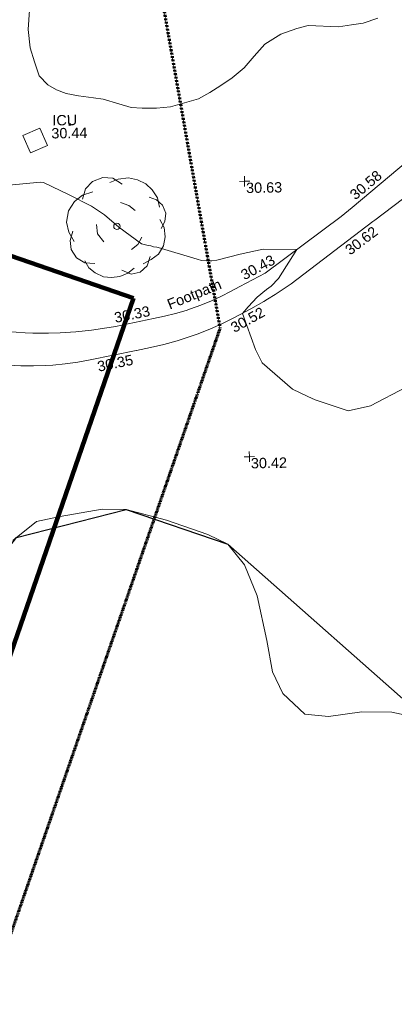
# Model space of a CAD drawing. Header units: millimetres. Extents: x -290717 to 520720, y -103372 to 287762.
# Tile 262 of 375: x 138374 to 151981, y 57264 to 93019. Entities that reach past the tile are written whole.
import ezdxf

# ---------------------------------------------------------------- set-up
doc = ezdxf.new("R2010")
doc.units = ezdxf.units.MM
doc.linetypes.add('Dash 1_5mm', pattern=[3, 1.5, -1.5])
doc.linetypes.add('IMPORT-UG_ELEC_STREET LIGHTING_QLB2 _2_', pattern=[2700, 1500, -300, 0, -250, 150, -300, 0, -200])
for name, color, linetype, lineweight, true_color in [('00_TOPO_TREE', 7, 'Continuous', 9, 0x666666), ('00_UAV_FOOTPATH', 7, 'Continuous', 9, 0xa50000), ('00_UAV_LEVEL_SPOT', 7, 'Continuous', 9, 0x666666), ('00_UAV_SERV_IC', 5, 'Continuous', 9, 0x0000ff), ('00_UAV_TREE_LINE', 7, 'Continuous', 9, 0x52a552), ('00_UAV_VEGETATION', 7, 'Continuous', 9, 0x52a552), ('01_DTM_CONTOUR_MNR', 7, 'Continuous', 9, 0xa5a552), ('12333-PUM-2D-U-0001-C01 - Rev2_REVIT IMPORT_dwg', 7, 'Continuous', 9, 0x767676), ('A_RHA_Line', 7, 'Continuous', 9, 0x00a600), ('PUM-SURVEY BOUNDARY_EXTENT', 190, 'Continuous', 25, 0x7f00ff)]:
    doc.layers.add(name, color=color, linetype=linetype, lineweight=lineweight, true_color=true_color)
doc.layers.add('GEN-TEXT', color=7, linetype='Continuous', lineweight=9)
doc.styles.add('Swis721 Lt BT_2', font='swissl.ttf', dxfattribs={"height": 375})

# ---------------------------------------------------------------- blocks, each defined once
blk = doc.blocks.new('12333-PUM-2D-U-0001-C01 - Rev2_REVIT IMPORT_dwg_CONIFEROUS_TREE-2077251-Site Location Plan Existing')
at = {"layer": '00_TOPO_TREE', "color": 254, "true_color": 0xcccccc, "flags": 128}
for points in [[(-1889, 1546), (-1718, 2118), (-1317, 2519), (-744, 2748), (-172, 2691), (344, 2347)], [(-344, 2462), (115, 2634), (687, 2691), (1202, 2576), (1660, 2347), (2004, 2004), (2290, 1546), (2405, 1031)], [(-2405, -802), (-2691, -286), (-2805, 286), (-2691, 916), (-2347, 1431), (-1889, 1775), (-1317, 1947)], [(229, 1317), (687, 1145), (1031, 859)], [(1832, 1603), (2233, 1431), (2576, 1145), (2748, 687), (2691, 229), (2462, -172)], [(-744, -859), (-1088, -401), (-1145, 115)], [(2405, 344), (2634, -115), (2691, -630), (2576, -1145), (2290, -1603), (1889, -1889), (1431, -2118)], [(-1260, -2061), (-1832, -2004), (-2290, -1718), (-2576, -1260), (-2634, -744), (-2462, -229)], [(1374, -630), (1145, -1031), (802, -1317)], [(916, -2347), (573, -2634), (115, -2805), (-344, -2863), (-802, -2805), (-1260, -2576), (-1603, -2290), (-1832, -1889)], [(1832, -1718), (1660, -2233), (1260, -2576), (744, -2691), (229, -2462)]]:
    blk.add_lwpolyline(points, dxfattribs=at)
at = {"layer": '00_TOPO_TREE', "color": 254, "true_color": 0xcccccc}
blk.add_circle((0, 0), 177, dxfattribs=at)
blk = doc.blocks.new('12333-PUM-2D-U-0001-C01 - Rev2_REVIT IMPORT_dwg_UAV-2077255-Site Location Plan Existing')
at = {"layer": '00_UAV_LEVEL_SPOT', "color": 254, "true_color": 0xcccccc, "flags": 128}
for points in [[(0, -500), (0, 0), (-500, 0)], [(500, 0), (0, 0), (0, 500)]]:
    blk.add_lwpolyline(points, dxfattribs=at)
blk = doc.blocks.new('12333-PUM-2D-U-0001-C01 - Rev2_REVIT IMPORT_dwg_MGS62954_T2_Galway_ITM_3d_Rev1-2077680-Site Location Plan Existing')
at = {"layer": '00_UAV_FOOTPATH', "color": 254, "true_color": 0xcccccc, "flags": 128}
for points in [[(534041283, 725634697), (534041935, 725634638), (534042211, 725634621), (534042782, 725634607), (534043206, 725634611), (534043776, 725634638), (534044345, 725634689), (534044912, 725634764), (534044997, 725634778), (534045217, 725634814), (534046605, 725635073), (534047006, 725635150), (534047404, 725635243), (534047798, 725635353), (534047952, 725635400), (534048338, 725635533), (534048719, 725635682), (534049093, 725635846), (534049417, 725636003), (534049764, 725636182), (534050686, 725636655), (534053490, 725638659), (534053890, 725638983), (534056643, 725641211)], [(534057806, 725640774), (534054706, 725638509), (534054634, 725638456), (534051631, 725636253), (534051040, 725635873), (534050758, 725635704), (534050624, 725635629), (534050145, 725635361), (534049519, 725635045), (534049108, 725634855), (534048649, 725634660), (534048183, 725634484), (534047929, 725634397), (534047452, 725634251), (534046970, 725634126), (534046483, 725634021), (534045973, 725633930), (534045958, 725633928), (534044280, 725633614), (534043829, 725633540), (534043376, 725633485), (534042921, 725633449), (534042670, 725633438), (534042213, 725633432), (534041757, 725633445), (534041301, 725633477)]]:
    blk.add_lwpolyline(points, dxfattribs=at)
at = {"layer": '00_UAV_SERV_IC', "color": 254, "true_color": 0xcccccc, "flags": 128}
blk.add_lwpolyline([(534041980, 725641804), (534042597, 725642061), (534042862, 725641425), (534042245, 725641168)], close=True, dxfattribs=at)
at = {"layer": '00_UAV_TREE_LINE', "color": 254, "true_color": 0xcccccc, "flags": 128}
blk.add_lwpolyline([(534055854, 725620442), (534055013, 725620631), (534053923, 725620664), (534052710, 725620521), (534051854, 725620616), (534051065, 725621377), (534050700, 725622172), (534050516, 725623320), (534050201, 725624944), (534049757, 725626073), (534049162, 725626838), (534048443, 725627202), (534046945, 725627746), (534045492, 725628155), (534044627, 725628186), (534043097, 725627949), (534042229, 725627784), (534041358, 725627106)], dxfattribs=at)
at = {"layer": '00_UAV_VEGETATION', "color": 254, "true_color": 0xcccccc, "flags": 128}
blk.add_lwpolyline([(534054939, 725645844), (534054412, 725645663), (534053985, 725645614), (534053513, 725645547), (534052407, 725645615), (534051999, 725645515), (534051414, 725645325), (534050826, 725644966), (534050430, 725644540), (534050060, 725644118), (534049615, 725643761), (534049197, 725643499), (534048797, 725643250), (534048378, 725643025), (534047353, 725642755), (534046855, 725642711), (534046323, 725642719), (534045926, 725642749), (534045487, 725642897), (534044916, 725643077), (534044563, 725643129), (534044027, 725643207), (534043573, 725643301), (534043233, 725643446), (534042916, 725643629), (534042614, 725643959), (534042448, 725644470), (534042304, 725644986), (534042240, 725645651), (534042300, 725646345)], dxfattribs=at)
at = {"layer": '01_DTM_CONTOUR_MNR', "color": 254, "true_color": 0xcccccc, "flags": 128}
blk.add_lwpolyline([(534055743, 725632420), (534054430, 725631771), (534053617, 725631607), (534052430, 725632020), (534052162, 725632152), (534051610, 725632420), (534050529, 725633401), (534050290, 725633886), (534049840, 725635200), (534050057, 725635442), (534050390, 725635783), (534050734, 725636054), (534050904, 725636178), (534051169, 725636451), (534051860, 725637490), (534050630, 725637525), (534049792, 725637359), (534048949, 725637152), (534048761, 725637133), (534048566, 725637135), (534048391, 725637154), (534048236, 725637202), (534046818, 725637649), (534046769, 725637661), (534046655, 725637682), (534046554, 725637722), (534046465, 725637736), (534046219, 725637792), (534045400, 725638420), (534044888, 725638878), (534044430, 725639190), (534043626, 725639616), (534042695, 725640089), (534042588, 725640100), (534041182, 725639994)], dxfattribs=at)
for name, p, xscale, yscale, zscale in [('12333-PUM-2D-U-0001-C01 - Rev2_REVIT IMPORT_dwg_CONIFEROUS_TREE-2077251-Site Location Plan Existing', (534045336, 725638448), 0.65, 0.65, 0.65), ('12333-PUM-2D-U-0001-C01 - Rev2_REVIT IMPORT_dwg_UAV-2077255-Site Location Plan Existing', (534050000, 725640000), 0.375, 0.375, 0.375), ('12333-PUM-2D-U-0001-C01 - Rev2_REVIT IMPORT_dwg_UAV-2077255-Site Location Plan Existing', (534050000, 725630000), 0.375, 0.375, 0.375)]:
    blk.add_blockref(name, p, dxfattribs=dict(xscale=xscale, yscale=yscale, zscale=zscale))
at = {"layer": '00_UAV_FOOTPATH', "color": 251, "true_color": 0x666666, "char_height": 375, "attachment_point": 1, "line_spacing_factor": 1.005062, "style": 'Swis721 Lt BT_2'}
for s, insert, width, rotation in [('30.58', (534053773, 725639525), 1495.9, 38.9863), ('30.62', (534053566, 725637537), 1495.9, 36.2543), ('30.43', (534049760, 725636737), 1495.9, 27.1937), ('Footpath', (534047070, 725635737), 2436.18, 21.2051), ('30.33', (534045154, 725635310), 1495.9, 10.301), ('30.52', (534049357, 725634829), 1495.9, 28.119), ('30.35', (534044510, 725633546), 1495.9, 10.5897)]:
    blk.add_mtext(s, dxfattribs=dict(at, insert=insert, width=width, rotation=rotation))
at = {"layer": '00_UAV_LEVEL_SPOT', "char_height": 375, "width": 1495.9, "attachment_point": 1, "line_spacing_factor": 1.005062, "style": 'Swis721 Lt BT_2'}
for s, insert in [('30.63', (534050052, 725639949)), ('30.42', (534050052, 725629949))]:
    blk.add_mtext(s, dxfattribs=dict(at, insert=insert))
at = {"layer": '00_UAV_SERV_IC', "color": 251, "true_color": 0x666666, "char_height": 375, "attachment_point": 1, "line_spacing_factor": 1.005062, "style": 'Swis721 Lt BT_2'}
for s, insert, width in [('ICU', (534043059, 725642523), 1021.01), ('30.44', (534043014, 725642053), 1495.9)]:
    blk.add_mtext(s, dxfattribs=dict(at, insert=insert, width=width))
blk = doc.blocks.new('12333-PUM-2D-U-0001-C01 - Rev2_REVIT IMPORT_dwg-1620468-Site Location Plan Existing')
at = {"layer": 'GEN-TEXT', "color": 253, "true_color": 0xaaaaaa}
for p, q in [((402569, 26281), (402640, 26352)), ((402640, 26281), (402569, 26352))]:
    blk.add_line(p, q, dxfattribs=at)
at = {"layer": 'PUM-SURVEY BOUNDARY_EXTENT', "color": 201, "true_color": 0xd4aaff, "flags": 128}
blk.add_lwpolyline([(374423, -19957), (379271, -1194), (384112, 55), (389444, -2985), (391793, -3422), (393464, 2649), (400412, 11355), (404413, 12301), (408083, 10984), (415575, 4115), (420210, -4269), (422050, -5317), (422827, -4934), (426041, -2731), (426872, 1723), (426774, 9600), (434100, 24157), (453045, 39176)], dxfattribs=at)
blk.add_blockref('12333-PUM-2D-U-0001-C01 - Rev2_REVIT IMPORT_dwg_MGS62954_T2_Galway_ITM_3d_Rev1-2077680-Site Location Plan Existing', (-533641080, -725615854))

msp = doc.modelspace()

# ---------------------------------------------------------------- linework, layer by layer
at = {"layer": 'A_RHA_Line', "color": 30, "linetype": 'Dash 1_5mm', "lineweight": 70, "true_color": 0xff8000}
for p, q in [((141460, 105574), (145649, 81818)), ((141460, 105574), (145649, 81818)), ((145649, 81818), (119357, 5743)), ((145649, 81818), (119357, 5743))]:
    msp.add_line(p, q, dxfattribs=at)
at = {"layer": 'A_RHA_Line', "color": 1, "lineweight": 140, "true_color": 0xff0000}
for p, q in [((142506, 82904), (115303, 92306)), ((135884, 63742), (142506, 82904))]:
    msp.add_line(p, q, dxfattribs=at)

# ---------------------------------------------------------------- block references
at = {"layer": '12333-PUM-2D-U-0001-C01 - Rev2_REVIT IMPORT_dwg', "color": 254, "linetype": 'IMPORT-UG_ELEC_STREET LIGHTING_QLB2 _2_', "true_color": 0xffd4d4, "rotation": 0.9999999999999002}
msp.add_blockref('12333-PUM-2D-U-0001-C01 - Rev2_REVIT IMPORT_dwg-1620468-Site Location Plan Existing', (-261895, 55870), dxfattribs=at)

doc.saveas('drawing.dxf')
